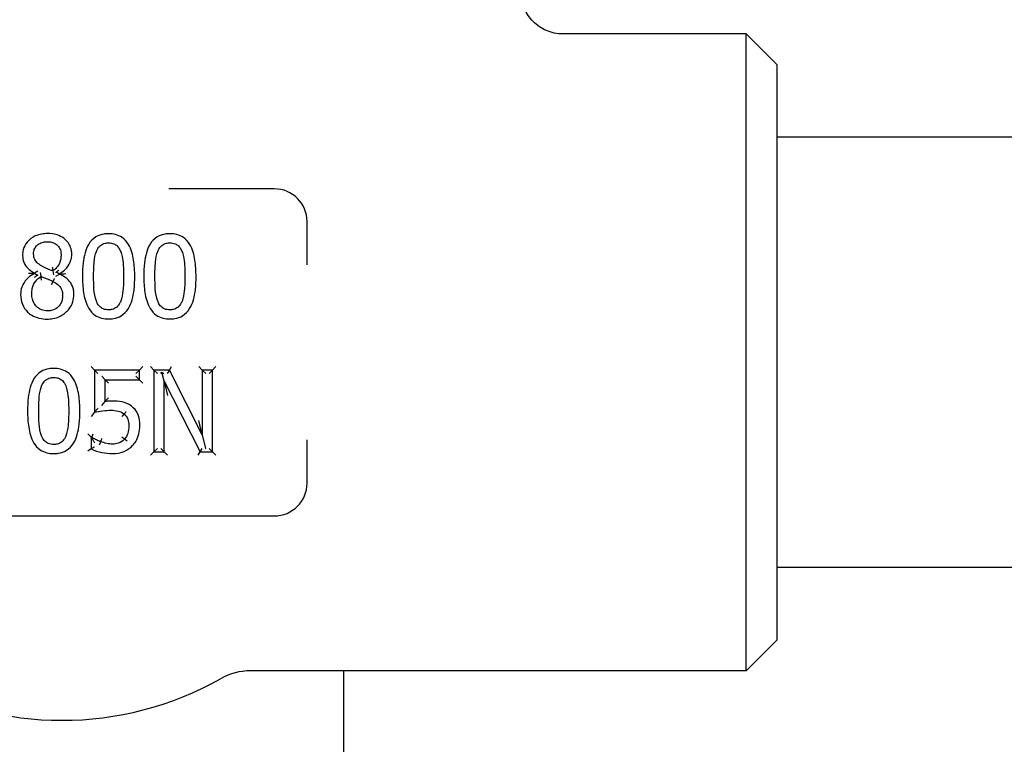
# Model space of a CAD drawing. Header units: inches. Extents: x 5 to 1128, y -85 to 748.
# Tile 568 of 656: x 967.31 to 970.33, y 294.85 to 297.06. Entities that reach past the tile are written whole.
import ezdxf

# ---------------------------------------------------------------- set-up
doc = ezdxf.new("R2010")
doc.units = ezdxf.units.IN
doc.header["$LTSCALE"] = 32
doc.header["$MEASUREMENT"] = 0
doc.layers.add('Visible (ANSI)', color=7, linetype='Continuous', lineweight=30)

msp = doc.modelspace()

# ---------------------------------------------------------------- linework, layer by layer
at = {"layer": 'Visible (ANSI)'}
for p, q in [((969.53703, 297.01992), (968.97564, 297.01992)), ((969.53703, 295.07242), (969.53703, 297.01992)), ((969.63078, 296.92617), (969.53703, 297.01992)), ((969.63078, 296.92617), (969.63078, 295.16617)), ((972.19328, 296.70367), (969.63078, 296.70367)), ((968.09328, 296.54617), (967.77044, 296.54617)), ((968.19328, 296.31365), (968.19328, 296.44617)), ((967.36994, 296.29421), (967.35952, 296.28822)), ((967.35952, 296.28822), (967.35952, 296.28721)), ((967.36847, 296.28163), (967.35952, 296.28721)), ((967.37958, 296.2787), (967.37842, 296.29042)), ((967.41605, 296.29531), (967.41802, 296.28371)), ((967.42528, 296.27913), (967.4357, 296.28579)), ((967.42668, 296.29234), (967.4357, 296.2868)), ((967.4357, 296.28579), (967.4357, 296.2868)), ((967.41119, 296.25399), (967.41625, 296.2631)), ((967.54338, 295.99208), (967.53296, 296.00249)), ((967.54338, 295.99208), (967.54338, 295.86323)), ((967.54338, 295.99208), (967.55379, 295.98166)), ((967.68053, 295.99208), (967.54338, 295.99208)), ((967.68053, 295.99208), (967.67012, 295.98166)), ((967.68053, 295.99208), (967.69095, 296.00249)), ((967.68053, 295.9627), (967.68053, 295.99208)), ((967.7251, 295.99208), (967.71469, 296.00249)), ((967.77231, 295.99208), (967.7251, 295.99208)), ((967.7251, 295.99208), (967.7251, 295.74208)), ((967.7251, 295.99208), (967.73552, 295.98166)), ((967.74568, 295.98166), (967.7494, 295.98538)), ((967.7494, 295.98538), (967.75548, 295.98166)), ((967.7561, 295.95764), (967.7494, 295.98538)), ((967.77231, 295.99208), (967.76592, 295.98166)), ((967.77231, 295.99208), (967.7787, 296.00249)), ((967.873, 295.79414), (967.77231, 295.99208)), ((967.873, 295.99208), (967.86258, 296.00249)), ((967.873, 295.99208), (967.88341, 295.98166)), ((967.873, 295.99208), (967.873, 295.79414)), ((967.90399, 295.99208), (967.873, 295.99208)), ((967.90399, 295.99208), (967.89358, 295.98166)), ((967.90399, 295.99208), (967.91441, 296.00249)), ((967.90399, 295.74208), (967.90399, 295.99208)), ((967.57559, 295.9627), (967.56517, 295.97312)), ((967.57559, 295.9627), (967.58601, 295.95229)), ((967.57559, 295.9627), (967.68053, 295.9627)), ((967.57559, 295.89605), (967.57559, 295.9627)), ((967.68053, 295.9627), (967.67012, 295.97312)), ((967.68053, 295.9627), (967.69095, 295.95229)), ((967.7561, 295.95764), (967.76652, 295.91452)), ((967.7561, 295.74208), (967.7561, 295.95764)), ((967.7561, 295.95764), (967.86672, 295.74208)), ((967.56517, 295.88415), (967.57559, 295.89605)), ((967.54338, 295.86323), (967.53296, 295.85028)), ((967.63373, 295.85776), (967.62697, 295.84984)), ((967.873, 295.79414), (967.86258, 295.8376)), ((967.53305, 295.78645), (967.52263, 295.79686)), ((967.53548, 295.78645), (967.5389, 295.79686)), ((967.873, 295.79414), (967.88307, 295.75215)), ((967.53548, 295.78645), (967.53305, 295.78645)), ((967.53305, 295.78645), (967.53305, 295.75099)), ((967.53305, 295.78645), (967.53488, 295.78461)), ((967.5589, 295.76327), (967.56242, 295.77307)), ((967.64307, 295.77421), (967.63515, 295.78098)), ((968.19328, 295.64617), (968.19328, 295.77868)), ((967.53305, 295.75099), (967.52263, 295.74451)), ((967.7251, 295.74208), (967.71469, 295.73166)), ((967.7251, 295.74208), (967.73552, 295.75249)), ((967.7251, 295.74208), (967.7561, 295.74208)), ((967.7561, 295.74208), (967.74568, 295.75249)), ((967.7561, 295.74208), (967.76652, 295.73166)), ((967.86035, 295.73166), (967.86672, 295.74208)), ((967.86672, 295.74208), (967.87308, 295.75249)), ((967.86672, 295.74208), (967.90399, 295.74208)), ((967.8825, 295.75249), (967.88307, 295.75215)), ((967.88307, 295.75215), (967.88341, 295.75249)), ((967.90399, 295.74208), (967.89358, 295.75249)), ((967.90399, 295.74208), (967.91441, 295.73166)), ((966.79328, 295.54617), (968.09328, 295.54617)), ((972.19328, 295.38867), (969.63078, 295.38867)), ((969.63078, 295.16617), (969.53703, 295.07242)), ((969.53703, 295.07242), (968.02095, 295.07242)), ((968.30578, 291.85867), (968.30578, 295.07242))]:
    msp.add_line(p, q, dxfattribs=at)
for centre, radius, start, end in [((968.09328, 296.44617), 0.1, 0, 90), ((968.09328, 295.64617), 0.1, 270, 0), ((968.02095, 294.88492), 0.1875, 90, 119.34483), ((967.44328, 295.91242), 0.99125, 240.65517, 299.34483)]:
    msp.add_arc(centre, radius, start, end, dxfattribs=at)
for points, knots in [([(968.97564, 297.01992), (968.97553, 297.01992), (968.97542, 297.01992), (968.96677, 297.01994), (968.95824, 297.02082), (968.94151, 297.02428), (968.93335, 297.02684), (968.91047, 297.03664), (968.89682, 297.04594), (968.87398, 297.06913), (968.86496, 297.08276), (968.85269, 297.11267), (968.84953, 297.12865), (968.84953, 297.1448)], [-0.00080906, -0.00080906, -0.00080906, -0.00080906, 0, 0, 0.06513682, 0.06513682, 0.13017613, 0.13017613, 0.25481643, 0.25481643, 0.37825086, 0.37825086, 0.50129539, 0.50129539, 0.50129539, 0.50129539]), ([(967.39863, 296.40937), (967.3931, 296.40937), (967.38743, 296.40897), (967.37507, 296.40685), (967.36841, 296.40491), (967.35273, 296.39769), (967.34435, 296.39143), (967.33188, 296.37674), (967.3275, 296.36858), (967.32386, 296.3545), (967.32326, 296.3489), (967.32326, 296.34353)], [-0.24108925, -0.24108925, -0.24108925, -0.24108925, -0.20285247, -0.20285247, -0.15755053, -0.15755053, -0.09071955, -0.09071955, -0.03520387, -0.03520387, 0, 0, 0, 0]), ([(967.47379, 296.34575), (967.47379, 296.34967), (967.47348, 296.35371), (967.47161, 296.3642), (967.46935, 296.37061), (967.4616, 296.38386), (967.45573, 296.38998), (967.44276, 296.39948), (967.43578, 296.40286), (967.41867, 296.40829), (967.40848, 296.40937), (967.39863, 296.40937)], [-0.2382608, -0.2382608, -0.2382608, -0.2382608, -0.21252746, -0.21252746, -0.17135413, -0.17135413, -0.11832726, -0.11832726, -0.06910487, -0.06910487, 0, 0, 0, 0]), ([(967.58643, 296.40876), (967.5815, 296.40876), (967.57643, 296.40842), (967.56321, 296.40624), (967.55504, 296.40357), (967.53858, 296.39374), (967.53125, 296.38595), (967.52596, 296.37746), (967.52049, 296.3687), (967.51706, 296.35955), (967.51157, 296.34015), (967.5098, 296.32992), (967.50697, 296.30594), (967.5064, 296.29216), (967.5064, 296.27849)], [-0.39762782, -0.39762782, -0.39762782, -0.39762782, -0.36373585, -0.36373585, -0.30950871, -0.30950871, -0.24393732, -0.24393732, -0.24393732, -0.1766061, -0.1766061, -0.10179305, -0.10179305, 0, 0, 0, 0]), ([(967.66625, 296.2787), (967.66625, 296.29484), (967.66542, 296.31136), (967.66023, 296.34416), (967.65616, 296.36083), (967.6469, 296.37635), (967.64212, 296.38436), (967.63562, 296.39189), (967.61502, 296.40586), (967.60009, 296.40876), (967.58643, 296.40876)], [-0.3955508, -0.3955508, -0.3955508, -0.3955508, -0.2754195, -0.2754195, -0.15529321, -0.15529321, -0.15529321, -0.09373364, -0.09373364, 0, 0, 0, 0]), ([(967.77403, 296.40876), (967.7691, 296.40876), (967.76403, 296.40842), (967.75081, 296.40624), (967.74264, 296.40357), (967.72618, 296.39374), (967.71886, 296.38595), (967.71356, 296.37746), (967.70809, 296.3687), (967.70466, 296.35955), (967.69917, 296.34015), (967.6974, 296.32992), (967.69457, 296.30594), (967.69401, 296.29216), (967.69401, 296.27849)], [-0.39762782, -0.39762782, -0.39762782, -0.39762782, -0.36373585, -0.36373585, -0.30950871, -0.30950871, -0.24393732, -0.24393732, -0.24393732, -0.1766061, -0.1766061, -0.10179305, -0.10179305, 0, 0, 0, 0]), ([(967.85385, 296.2787), (967.85385, 296.29484), (967.85302, 296.31136), (967.84784, 296.34416), (967.84376, 296.36083), (967.8345, 296.37635), (967.82972, 296.38436), (967.82322, 296.39189), (967.80262, 296.40586), (967.7877, 296.40876), (967.77403, 296.40876)], [-0.3955508, -0.3955508, -0.3955508, -0.3955508, -0.2754195, -0.2754195, -0.15529321, -0.15529321, -0.15529321, -0.09373364, -0.09373364, 0, 0, 0, 0]), ([(967.35689, 296.34738), (967.35689, 296.35003), (967.3571, 296.35264), (967.35826, 296.35915), (967.35957, 296.36284), (967.36402, 296.37055), (967.36763, 296.3743), (967.37654, 296.38038), (967.38173, 296.38248), (967.39088, 296.38432), (967.39462, 296.38465), (967.39842, 296.38465)], [-0.20028425, -0.20028425, -0.20028425, -0.20028425, -0.17595568, -0.17595568, -0.13702996, -0.13702996, -0.08642653, -0.08642653, -0.03353843, -0.03353843, 0, 0, 0, 0]), ([(967.39842, 296.38465), (967.4018, 296.38465), (967.40515, 296.38441), (967.41256, 296.38318), (967.41649, 296.38198), (967.42516, 296.37778), (967.42954, 296.37416), (967.43635, 296.36541), (967.43864, 296.36058), (967.44061, 296.35214), (967.44097, 296.34878), (967.44097, 296.34535)], [-0.2062605, -0.2062605, -0.2062605, -0.2062605, -0.17676842, -0.17676842, -0.13805989, -0.13805989, -0.0834994, -0.0834994, -0.03156312, -0.03156312, 0, 0, 0, 0]), ([(967.54915, 296.35467), (967.54985, 296.35642), (967.55062, 296.35812), (967.55408, 296.36492), (967.55743, 296.36943), (967.56555, 296.37635), (967.57027, 296.37863), (967.57908, 296.38065), (967.58272, 296.38101), (967.58643, 296.38101)], [-0.15519829, -0.15519829, -0.15519829, -0.15519829, -0.13862551, -0.13862551, -0.08628485, -0.08628485, -0.03318648, -0.03318648, 0, 0, 0, 0]), ([(967.58643, 296.38101), (967.58925, 296.38101), (967.59204, 296.3808), (967.59745, 296.3799), (967.60007, 296.37918), (967.60629, 296.37665), (967.60968, 296.37439), (967.61594, 296.36828), (967.61869, 296.36436), (967.62171, 296.35838), (967.62243, 296.35675), (967.6231, 296.35507)], [-0.15345791, -0.15345791, -0.15345791, -0.15345791, -0.12815919, -0.12815919, -0.10190337, -0.10190337, -0.06065975, -0.06065975, -0.01592257, -0.01592257, 0, 0, 0, 0]), ([(967.73675, 296.35467), (967.73745, 296.35642), (967.73822, 296.35812), (967.74168, 296.36492), (967.74503, 296.36943), (967.75315, 296.37635), (967.75787, 296.37863), (967.76668, 296.38065), (967.77033, 296.38101), (967.77403, 296.38101)], [-0.15519829, -0.15519829, -0.15519829, -0.15519829, -0.13862551, -0.13862551, -0.08628485, -0.08628485, -0.03318648, -0.03318648, 0, 0, 0, 0]), ([(967.77403, 296.38101), (967.77685, 296.38101), (967.77964, 296.3808), (967.78506, 296.3799), (967.78767, 296.37918), (967.79389, 296.37665), (967.79728, 296.37439), (967.80354, 296.36828), (967.80629, 296.36436), (967.80931, 296.35838), (967.81004, 296.35675), (967.8107, 296.35507)], [-0.15345791, -0.15345791, -0.15345791, -0.15345791, -0.12815919, -0.12815919, -0.10190337, -0.10190337, -0.06065975, -0.06065975, -0.01592257, -0.01592257, 0, 0, 0, 0]), ([(967.32326, 296.34353), (967.32326, 296.33988), (967.3235, 296.33611), (967.32526, 296.32528), (967.32777, 296.31803), (967.33217, 296.31172), (967.33657, 296.30542), (967.34185, 296.30054), (967.35129, 296.29329), (967.3554, 296.29062), (967.35952, 296.28822)], [-0.14919736, -0.14919736, -0.14919736, -0.14919736, -0.12498855, -0.12498855, -0.08048513, -0.08048513, -0.08048513, -0.03367511, -0.03367511, 0, 0, 0, 0]), ([(967.3808, 296.31091), (967.37957, 296.31161), (967.37837, 296.31235), (967.37225, 296.31633), (967.36789, 296.32001), (967.36125, 296.32826), (967.35914, 296.33258), (967.35724, 296.34067), (967.35689, 296.34399), (967.35689, 296.34738)], [-0.14393342, -0.14393342, -0.14393342, -0.14393342, -0.13185082, -0.13185082, -0.08070178, -0.08070178, -0.03103914, -0.03103914, 0, 0, 0, 0]), ([(967.44097, 296.34535), (967.44097, 296.3406), (967.44058, 296.33587), (967.43838, 296.32402), (967.43601, 296.31742), (967.42922, 296.30735), (967.42556, 296.30339), (967.41974, 296.29822), (967.41792, 296.29674), (967.41605, 296.29531)], [-0.17159567, -0.17159567, -0.17159567, -0.17159567, -0.13119161, -0.13119161, -0.06654511, -0.06654511, -0.01972886, -0.01972886, 0, 0, 0, 0]), ([(967.4357, 296.2868), (967.43839, 296.28816), (967.44106, 296.28969), (967.44928, 296.29515), (967.45448, 296.29976), (967.46451, 296.31221), (967.46861, 296.32001), (967.47288, 296.33417), (967.47379, 296.34), (967.47379, 296.34575)], [-0.15744253, -0.15744253, -0.15744253, -0.15744253, -0.13731944, -0.13731944, -0.09338685, -0.09338685, -0.03591802, -0.03591802, 0, 0, 0, 0]), ([(967.54044, 296.27849), (967.54044, 296.29325), (967.54091, 296.30798), (967.54226, 296.32246), (967.54332, 296.33377), (967.54532, 296.34501), (967.54915, 296.35467)], [-0.20539702, -0.20539702, -0.20539702, -0.20539702, -0.0911634, -0.0911634, -0.0911634, 0, 0, 0, 0]), ([(967.6231, 296.35507), (967.625, 296.35028), (967.62647, 296.34512), (967.62946, 296.33124), (967.63044, 296.32228), (967.63192, 296.3018), (967.63222, 296.29026), (967.63222, 296.2787)], [-0.20607527, -0.20607527, -0.20607527, -0.20607527, -0.16123509, -0.16123509, -0.08949082, -0.08949082, 0, 0, 0, 0]), ([(967.72804, 296.27849), (967.72804, 296.29325), (967.72851, 296.30798), (967.72987, 296.32246), (967.73093, 296.33377), (967.73292, 296.34501), (967.73675, 296.35467)], [-0.20539702, -0.20539702, -0.20539702, -0.20539702, -0.0911634, -0.0911634, -0.0911634, 0, 0, 0, 0]), ([(967.8107, 296.35507), (967.8126, 296.35028), (967.81407, 296.34512), (967.81706, 296.33124), (967.81804, 296.32228), (967.81953, 296.3018), (967.81982, 296.29026), (967.81982, 296.2787)], [-0.20607527, -0.20607527, -0.20607527, -0.20607527, -0.16123509, -0.16123509, -0.08949082, -0.08949082, 0, 0, 0, 0]), ([(967.41605, 296.29531), (967.41281, 296.29636), (967.40956, 296.29757), (967.40307, 296.3002), (967.39983, 296.30162), (967.3966, 296.30311), (967.39386, 296.30438), (967.39113, 296.30566), (967.38579, 296.30826), (967.38314, 296.30959), (967.3808, 296.31091)], [-0.10316194, -0.10316194, -0.10316194, -0.10316194, -0.07498611, -0.07498611, -0.04681028, -0.04681028, -0.04681028, -0.02340514, -0.02340514, 0, 0, 0, 0]), ([(967.414, 296.30707), (967.41401, 296.30704), (967.41401, 296.30701), (967.41419, 296.30602), (967.41436, 296.30507), (967.41469, 296.30322), (967.41484, 296.30233), (967.41521, 296.30019), (967.41541, 296.29902), (967.41573, 296.29717), (967.41585, 296.29647), (967.41601, 296.29554), (967.41605, 296.29531), (967.41605, 296.29531)], [-0.044688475, -0.044688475, -0.044688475, -0.044688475, -0.044465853, -0.044465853, -0.037097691, -0.037097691, -0.029877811, -0.029877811, -0.018940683, -0.018940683, -0.009212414, -0.009212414, 0, 0, 0, 0]), ([(967.35952, 296.28721), (967.35277, 296.2839), (967.34613, 296.27968), (967.33166, 296.26672), (967.32485, 296.2567), (967.31841, 296.23826), (967.31718, 296.23035), (967.31718, 296.22278)], [-0.17644554, -0.17644554, -0.17644554, -0.17644554, -0.12506903, -0.12506903, -0.04977316, -0.04977316, 0, 0, 0, 0]), ([(967.34083, 296.28819), (967.34087, 296.28819), (967.34091, 296.28819), (967.3442, 296.28813), (967.34755, 296.28806), (967.35293, 296.28792), (967.35503, 296.28785), (967.35739, 296.28778), (967.35808, 296.28775), (967.35868, 296.28773)], [-0.000323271, -0.000323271, -0.000323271, -0.000323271, 0, 0, 0.024747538, 0.024747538, 0.043496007, 0.043496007, 0.051596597, 0.051596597, 0.051596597, 0.051596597]), ([(967.35102, 296.22521), (967.35102, 296.23067), (967.35159, 296.23611), (967.35477, 296.24959), (967.35845, 296.25728), (967.36802, 296.26973), (967.37343, 296.27463), (967.37958, 296.2787)], [-0.18604928, -0.18604928, -0.18604928, -0.18604928, -0.13907807, -0.13907807, -0.06392413, -0.06392413, 0, 0, 0, 0]), ([(967.35952, 296.28822), (967.35952, 296.28822), (967.35932, 296.2881), (967.35886, 296.28784), (967.35877, 296.28779), (967.35868, 296.28773)], [0, 0, 0, 0, 0.009031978, 0.009031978, 0.01088713, 0.01088713, 0.01088713, 0.01088713]), ([(967.35868, 296.28773), (967.35884, 296.28763), (967.35899, 296.28754), (967.35938, 296.28729), (967.35952, 296.28721), (967.35952, 296.28721)], [0.004463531, 0.004463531, 0.004463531, 0.004463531, 0.007781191, 0.007781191, 0.015368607, 0.015368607, 0.015368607, 0.015368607]), ([(967.36847, 296.28163), (967.36357, 296.27851), (967.36073, 296.27631), (967.35995, 296.27571), (967.35988, 296.27565), (967.3598, 296.27559)], [-0.0067344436, -0.0067344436, -0.0067344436, -0.0067344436, 0, 0, 0.0007386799, 0.0007386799, 0.0007386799, 0.0007386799]), ([(967.36994, 296.28465), (967.36992, 296.2846), (967.36989, 296.28455), (967.36939, 296.28355), (967.36892, 296.28259), (967.36847, 296.28163)], [-0.0004266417, -0.0004266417, -0.0004266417, -0.0004266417, 0, 0, 0.0080980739, 0.0080980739, 0.0080980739, 0.0080980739]), ([(967.38101, 296.26688), (967.381, 296.26691), (967.381, 296.26694), (967.38086, 296.26792), (967.38073, 296.26888), (967.38048, 296.27073), (967.38037, 296.27162), (967.38011, 296.27377), (967.37998, 296.27496), (967.37977, 296.27682), (967.3797, 296.27753), (967.3796, 296.27846), (967.37958, 296.2787), (967.37958, 296.2787)], [-0.044621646, -0.044621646, -0.044621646, -0.044621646, -0.044400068, -0.044400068, -0.03707356, -0.03707356, -0.02988243, -0.02988243, -0.01893434, -0.01893434, -0.009203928, -0.009203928, 0, 0, 0, 0]), ([(967.37958, 296.2787), (967.38315, 296.27725), (967.38672, 296.2758), (967.39388, 296.27293), (967.39746, 296.2715), (967.40106, 296.27009), (967.40376, 296.26902), (967.40642, 296.26792), (967.41154, 296.26559), (967.41401, 296.26437), (967.41625, 296.2631)], [-0.1047588, -0.1047588, -0.1047588, -0.1047588, -0.0755253, -0.0755253, -0.0462918, -0.0462918, -0.0462918, -0.0231459, -0.0231459, 0, 0, 0, 0]), ([(967.42528, 296.28933), (967.42531, 296.28938), (967.42533, 296.28944), (967.42581, 296.29044), (967.42625, 296.29139), (967.42668, 296.29234)], [-0.0004459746, -0.0004459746, -0.0004459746, -0.0004459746, 0, 0, 0.0079917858, 0.0079917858, 0.0079917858, 0.0079917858]), ([(967.42668, 296.29234), (967.4314, 296.29551), (967.43386, 296.29746), (967.43443, 296.29792), (967.4345, 296.29798), (967.43458, 296.29803)], [-0.0049383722, -0.0049383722, -0.0049383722, -0.0049383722, 0, 0, 0.000690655, 0.000690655, 0.000690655, 0.000690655]), ([(967.4357, 296.2868), (967.4357, 296.2868), (967.4359, 296.28668), (967.43634, 296.28641), (967.43642, 296.28636), (967.43651, 296.2863)], [-0.044899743, -0.044899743, -0.044899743, -0.044899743, -0.035977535, -0.035977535, -0.03420007, -0.03420007, -0.03420007, -0.03420007]), ([(967.4357, 296.28579), (967.4357, 296.28579), (967.43584, 296.28588), (967.43622, 296.28612), (967.43635, 296.2862), (967.43651, 296.2863)], [0, 0, 0, 0, 0.007479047, 0.007479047, 0.010647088, 0.010647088, 0.010647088, 0.010647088]), ([(967.48007, 296.22339), (967.48007, 296.22753), (967.4798, 296.2318), (967.47843, 296.2404), (967.47734, 296.24473), (967.47299, 296.25572), (967.46845, 296.26214), (967.46009, 296.27058), (967.45631, 296.27365), (967.44699, 296.2801), (967.44137, 296.28316), (967.4357, 296.28579)], [-0.17675386, -0.17675386, -0.17675386, -0.17675386, -0.14867142, -0.14867142, -0.12078849, -0.12078849, -0.0760162, -0.0760162, -0.04400779, -0.04400779, 0, 0, 0, 0]), ([(967.43651, 296.2863), (967.43714, 296.28632), (967.43787, 296.28633), (967.44041, 296.28639), (967.4427, 296.28645), (967.44836, 296.28665), (967.4518, 296.2868), (967.45515, 296.28698), (967.45519, 296.28698), (967.45524, 296.28698)], [0.002128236, 0.002128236, 0.002128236, 0.002128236, 0.008988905, 0.008988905, 0.025521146, 0.025521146, 0.046099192, 0.046099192, 0.046368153, 0.046368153, 0.046368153, 0.046368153]), ([(967.5064, 296.27849), (967.5064, 296.26231), (967.50722, 296.24575), (967.51236, 296.21287), (967.51636, 296.19612), (967.52575, 296.18054), (967.53043, 296.17277), (967.53675, 296.16549), (967.55727, 296.15137), (967.5725, 296.14843), (967.58643, 296.14843)], [-0.39636224, -0.39636224, -0.39636224, -0.39636224, -0.27588328, -0.27588328, -0.15540931, -0.15540931, -0.15540931, -0.09572801, -0.09572801, 0, 0, 0, 0]), ([(967.54895, 296.20313), (967.54468, 296.2143), (967.54263, 296.22646), (967.5407, 296.25218), (967.54044, 296.26533), (967.54044, 296.27849)], [-0.2030371, -0.2030371, -0.2030371, -0.2030371, -0.10151855, -0.10151855, 0, 0, 0, 0]), ([(967.58643, 296.14843), (967.59131, 296.14843), (967.59633, 296.14877), (967.60942, 296.15094), (967.6175, 296.15359), (967.63399, 296.16344), (967.64137, 296.17135), (967.6467, 296.17993), (967.65209, 296.18862), (967.65552, 296.19769), (967.66107, 296.21717), (967.66287, 296.22756), (967.66569, 296.25154), (967.66625, 296.26518), (967.66625, 296.2787)], [-0.3969343, -0.3969343, -0.3969343, -0.3969343, -0.36344063, -0.36344063, -0.30985076, -0.30985076, -0.24348635, -0.24348635, -0.24348635, -0.17661505, -0.17661505, -0.10067261, -0.10067261, 0, 0, 0, 0]), ([(967.63222, 296.2787), (967.63222, 296.26363), (967.63175, 296.24858), (967.63019, 296.23392), (967.62902, 296.22289), (967.62701, 296.21194), (967.6233, 296.20252)], [-0.20539024, -0.20539024, -0.20539024, -0.20539024, -0.08874744, -0.08874744, -0.08874744, 0, 0, 0, 0]), ([(967.69401, 296.27849), (967.69401, 296.26231), (967.69482, 296.24575), (967.69996, 296.21287), (967.70397, 296.19612), (967.71335, 296.18054), (967.71803, 296.17277), (967.72435, 296.16549), (967.74487, 296.15137), (967.7601, 296.14843), (967.77403, 296.14843)], [-0.39636224, -0.39636224, -0.39636224, -0.39636224, -0.27588328, -0.27588328, -0.15540931, -0.15540931, -0.15540931, -0.09572801, -0.09572801, 0, 0, 0, 0]), ([(967.73655, 296.20313), (967.73228, 296.2143), (967.73023, 296.22646), (967.7283, 296.25218), (967.72804, 296.26533), (967.72804, 296.27849)], [-0.2030371, -0.2030371, -0.2030371, -0.2030371, -0.10151855, -0.10151855, 0, 0, 0, 0]), ([(967.77403, 296.14843), (967.77891, 296.14843), (967.78393, 296.14877), (967.79702, 296.15094), (967.80511, 296.15359), (967.82159, 296.16344), (967.82897, 296.17135), (967.8343, 296.17993), (967.83969, 296.18862), (967.84312, 296.19769), (967.84868, 296.21717), (967.85047, 296.22756), (967.85329, 296.25154), (967.85385, 296.26518), (967.85385, 296.2787)], [-0.3969343, -0.3969343, -0.3969343, -0.3969343, -0.36344063, -0.36344063, -0.30985076, -0.30985076, -0.24348635, -0.24348635, -0.24348635, -0.17661505, -0.17661505, -0.10067261, -0.10067261, 0, 0, 0, 0]), ([(967.81982, 296.2787), (967.81982, 296.26363), (967.81935, 296.24858), (967.81779, 296.23392), (967.81662, 296.22289), (967.81461, 296.21194), (967.8109, 296.20252)], [-0.20539024, -0.20539024, -0.20539024, -0.20539024, -0.08874744, -0.08874744, -0.08874744, 0, 0, 0, 0]), ([(967.41625, 296.2631), (967.41625, 296.2631), (967.41638, 296.26333), (967.41688, 296.26423), (967.41725, 296.26489), (967.41817, 296.26655), (967.41872, 296.26754), (967.41964, 296.2692), (967.41997, 296.26978), (967.42047, 296.27069), (967.42064, 296.27099), (967.42089, 296.27145), (967.42098, 296.2716), (967.42114, 296.27188), (967.42121, 296.27201), (967.42129, 296.27216), (967.4213, 296.27218), (967.42131, 296.2722)], [-0.04147151, -0.04147151, -0.04147151, -0.04147151, -0.031136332, -0.031136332, -0.020800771, -0.020800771, -0.010464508, -0.010464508, -0.005125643, -0.005125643, -0.002449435, -0.002449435, -0.001094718, -0.001094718, 0, 0, 0.000192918, 0.000192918, 0.000192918, 0.000192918]), ([(967.41625, 296.2631), (967.41876, 296.26174), (967.42121, 296.26032), (967.42873, 296.25556), (967.43346, 296.25194), (967.44089, 296.24357), (967.4432, 296.23848), (967.44528, 296.22851), (967.44563, 296.22436), (967.44563, 296.22015)], [-0.16889715, -0.16889715, -0.16889715, -0.16889715, -0.14560596, -0.14560596, -0.0945362, -0.0945362, -0.03636008, -0.03636008, 0, 0, 0, 0]), ([(967.31718, 296.22278), (967.31718, 296.21298), (967.31895, 296.20272), (967.32265, 296.1934), (967.32617, 296.18454), (967.33174, 296.17616), (967.33866, 296.1695)], [-0.12818083, -0.12818083, -0.12818083, -0.12818083, -0.06222407, -0.06222407, -0.06222407, 0, 0, 0, 0]), ([(967.39903, 296.17294), (967.39261, 296.17294), (967.3863, 296.17407), (967.37209, 296.17996), (967.36451, 296.18659), (967.3536, 296.20353), (967.35102, 296.2141), (967.35102, 296.22521)], [-0.24211946, -0.24211946, -0.24211946, -0.24211946, -0.18433658, -0.18433658, -0.09638448, -0.09638448, 0, 0, 0, 0]), ([(967.39863, 296.14802), (967.40432, 296.14802), (967.41016, 296.14846), (967.42346, 296.15082), (967.43085, 296.15313), (967.44765, 296.16141), (967.45632, 296.16825), (967.46935, 296.18368), (967.47405, 296.19199), (967.47909, 296.20824), (967.48007, 296.21599), (967.48007, 296.22339)], [-0.27146787, -0.27146787, -0.27146787, -0.27146787, -0.23213286, -0.23213286, -0.18138429, -0.18138429, -0.10931742, -0.10931742, -0.04973135, -0.04973135, 0, 0, 0, 0]), ([(967.44563, 296.22015), (967.44563, 296.2165), (967.44536, 296.21287), (967.44397, 296.20474), (967.44262, 296.20039), (967.43785, 296.19077), (967.43379, 296.18589), (967.42338, 296.17789), (967.41694, 296.17518), (967.40643, 296.17324), (967.40276, 296.17294), (967.39903, 296.17294)], [-0.23080417, -0.23080417, -0.23080417, -0.23080417, -0.19912439, -0.19912439, -0.15681606, -0.15681606, -0.09762557, -0.09762557, -0.03265509, -0.03265509, 0, 0, 0, 0]), ([(967.58643, 296.17618), (967.58355, 296.17618), (967.58072, 296.17639), (967.57511, 296.17732), (967.57237, 296.17808), (967.56592, 296.18075), (967.56245, 296.18314), (967.55607, 296.18953), (967.5533, 296.19358), (967.55032, 296.19969), (967.5496, 296.20139), (967.54895, 296.20313)], [-0.1574704, -0.1574704, -0.1574704, -0.1574704, -0.13181294, -0.13181294, -0.10432668, -0.10432668, -0.0618117, -0.0618117, -0.01648612, -0.01648612, 0, 0, 0, 0]), ([(967.6233, 296.20252), (967.62265, 296.20082), (967.62193, 296.19917), (967.61855, 296.19231), (967.61519, 296.18772), (967.60706, 296.18082), (967.60236, 296.17854), (967.59367, 296.17654), (967.59008, 296.17618), (967.58643, 296.17618)], [-0.15478626, -0.15478626, -0.15478626, -0.15478626, -0.13870733, -0.13870733, -0.08539549, -0.08539549, -0.03284442, -0.03284442, 0, 0, 0, 0]), ([(967.77403, 296.17618), (967.77116, 296.17618), (967.76832, 296.17639), (967.76271, 296.17732), (967.75997, 296.17808), (967.75352, 296.18075), (967.75005, 296.18314), (967.74367, 296.18953), (967.7409, 296.19358), (967.73793, 296.19969), (967.7372, 296.20139), (967.73655, 296.20313)], [-0.1574704, -0.1574704, -0.1574704, -0.1574704, -0.13181294, -0.13181294, -0.10432668, -0.10432668, -0.0618117, -0.0618117, -0.01648612, -0.01648612, 0, 0, 0, 0]), ([(967.8109, 296.20252), (967.81025, 296.20082), (967.80953, 296.19917), (967.80616, 296.19231), (967.8028, 296.18772), (967.79466, 296.18082), (967.78996, 296.17854), (967.78127, 296.17654), (967.77768, 296.17618), (967.77403, 296.17618)], [-0.15478626, -0.15478626, -0.15478626, -0.15478626, -0.13870733, -0.13870733, -0.08539549, -0.08539549, -0.03284442, -0.03284442, 0, 0, 0, 0]), ([(967.33866, 296.1695), (967.34239, 296.16591), (967.34657, 296.16274), (967.35806, 296.15583), (967.36556, 296.1529), (967.38171, 296.14886), (967.39032, 296.14802), (967.39863, 296.14802)], [-0.14467036, -0.14467036, -0.14467036, -0.14467036, -0.11132771, -0.11132771, -0.05797947, -0.05797947, 0, 0, 0, 0]), ([(967.41858, 295.99714), (967.41365, 295.99714), (967.40858, 295.9968), (967.39536, 295.99462), (967.38719, 295.99195), (967.37073, 295.98212), (967.36341, 295.97433), (967.35811, 295.96584), (967.35264, 295.95709), (967.34921, 295.94793), (967.34372, 295.92853), (967.34195, 295.9183), (967.33912, 295.89433), (967.33856, 295.88054), (967.33856, 295.86688)], [-0.39762782, -0.39762782, -0.39762782, -0.39762782, -0.36373585, -0.36373585, -0.30950871, -0.30950871, -0.24393732, -0.24393732, -0.24393732, -0.1766061, -0.1766061, -0.10179305, -0.10179305, 0, 0, 0, 0]), ([(967.4984, 295.86708), (967.4984, 295.88323), (967.49757, 295.89974), (967.49239, 295.93254), (967.48831, 295.94922), (967.47905, 295.96473), (967.47427, 295.97274), (967.46777, 295.98027), (967.44717, 295.99424), (967.43225, 295.99714), (967.41858, 295.99714)], [-0.3955508, -0.3955508, -0.3955508, -0.3955508, -0.2754195, -0.2754195, -0.15529321, -0.15529321, -0.15529321, -0.09373364, -0.09373364, 0, 0, 0, 0]), ([(967.3813, 295.94305), (967.382, 295.9448), (967.38277, 295.9465), (967.38623, 295.9533), (967.38958, 295.95781), (967.3977, 295.96473), (967.40242, 295.96702), (967.41123, 295.96903), (967.41488, 295.96939), (967.41858, 295.96939)], [-0.15519829, -0.15519829, -0.15519829, -0.15519829, -0.13862551, -0.13862551, -0.08628485, -0.08628485, -0.03318648, -0.03318648, 0, 0, 0, 0]), ([(967.41858, 295.96939), (967.42141, 295.96939), (967.42419, 295.96918), (967.42961, 295.96828), (967.43222, 295.96756), (967.43844, 295.96504), (967.44183, 295.96277), (967.44809, 295.95666), (967.45084, 295.95274), (967.45386, 295.94676), (967.45459, 295.94513), (967.45525, 295.94346)], [-0.15345791, -0.15345791, -0.15345791, -0.15345791, -0.12815919, -0.12815919, -0.10190337, -0.10190337, -0.06065975, -0.06065975, -0.01592257, -0.01592257, 0, 0, 0, 0]), ([(967.37259, 295.86688), (967.37259, 295.88163), (967.37306, 295.89636), (967.37442, 295.91084), (967.37548, 295.92215), (967.37747, 295.93339), (967.3813, 295.94305)], [-0.20539702, -0.20539702, -0.20539702, -0.20539702, -0.0911634, -0.0911634, -0.0911634, 0, 0, 0, 0]), ([(967.45525, 295.94346), (967.45715, 295.93866), (967.45862, 295.93351), (967.46161, 295.91963), (967.46259, 295.91066), (967.46408, 295.89018), (967.46437, 295.87864), (967.46437, 295.86708)], [-0.20607527, -0.20607527, -0.20607527, -0.20607527, -0.16123509, -0.16123509, -0.08949082, -0.08949082, 0, 0, 0, 0]), ([(967.57559, 295.89605), (967.57559, 295.89605), (967.57571, 295.89619), (967.57619, 295.89673), (967.57658, 295.89717), (967.5777, 295.89845), (967.57852, 295.89936), (967.58034, 295.90139), (967.58139, 295.90254), (967.58358, 295.90492), (967.58476, 295.90619), (967.58596, 295.90746), (967.58598, 295.90748), (967.58601, 295.90751)], [0, 0, 0, 0, 0.006931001, 0.006931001, 0.015008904, 0.015008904, 0.026274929, 0.026274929, 0.038566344, 0.038566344, 0.051474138, 0.051474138, 0.051751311, 0.051751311, 0.051751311, 0.051751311]), ([(967.59828, 295.89747), (967.59464, 295.89747), (967.59107, 295.89735), (967.58754, 295.89716), (967.58353, 295.89696), (967.57954, 295.89658), (967.57559, 295.89605)], [-0.054269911, -0.054269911, -0.054269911, -0.054269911, -0.028353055, -0.028353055, -0.028353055, 0, 0, 0, 0]), ([(967.65622, 295.88187), (967.64803, 295.88815), (967.6373, 295.89312), (967.6174, 295.89702), (967.60774, 295.89747), (967.59828, 295.89747)], [-0.1378587, -0.1378587, -0.1378587, -0.1378587, -0.06892935, -0.06892935, 0, 0, 0, 0]), ([(967.33856, 295.86688), (967.33856, 295.85069), (967.33937, 295.83413), (967.34451, 295.80125), (967.34852, 295.7845), (967.3579, 295.76892), (967.36258, 295.76116), (967.3689, 295.75387), (967.38942, 295.73975), (967.40465, 295.73681), (967.41858, 295.73681)], [-0.39636224, -0.39636224, -0.39636224, -0.39636224, -0.27588328, -0.27588328, -0.15540931, -0.15540931, -0.15540931, -0.09572801, -0.09572801, 0, 0, 0, 0]), ([(967.3811, 295.79151), (967.37683, 295.80268), (967.37478, 295.81484), (967.37285, 295.84056), (967.37259, 295.85371), (967.37259, 295.86688)], [-0.2030371, -0.2030371, -0.2030371, -0.2030371, -0.10151855, -0.10151855, 0, 0, 0, 0]), ([(967.41858, 295.73681), (967.42346, 295.73681), (967.42848, 295.73715), (967.44157, 295.73932), (967.44966, 295.74197), (967.46614, 295.75182), (967.47352, 295.75973), (967.47885, 295.76831), (967.48424, 295.777), (967.48767, 295.78607), (967.49323, 295.80555), (967.49502, 295.81594), (967.49784, 295.83992), (967.4984, 295.85356), (967.4984, 295.86708)], [-0.3969343, -0.3969343, -0.3969343, -0.3969343, -0.36344063, -0.36344063, -0.30985076, -0.30985076, -0.24348635, -0.24348635, -0.24348635, -0.17661505, -0.17661505, -0.10067261, -0.10067261, 0, 0, 0, 0]), ([(967.46437, 295.86708), (967.46437, 295.85201), (967.4639, 295.83696), (967.46234, 295.82231), (967.46117, 295.81128), (967.45916, 295.80033), (967.45545, 295.7909)], [-0.20539024, -0.20539024, -0.20539024, -0.20539024, -0.08874744, -0.08874744, -0.08874744, 0, 0, 0, 0]), ([(967.55379, 295.87584), (967.55377, 295.87581), (967.55375, 295.87578), (967.55249, 295.8743), (967.55126, 295.87282), (967.54897, 295.87007), (967.54788, 295.86875), (967.54608, 295.86656), (967.54532, 295.86563), (967.54428, 295.86435), (967.54392, 295.8639), (967.54349, 295.86336), (967.54338, 295.86323), (967.54338, 295.86323)], [-0.000292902, -0.000292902, -0.000292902, -0.000292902, 0, 0, 0.01451739, 0.01451739, 0.02814407, 0.02814407, 0.039380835, 0.039380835, 0.047240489, 0.047240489, 0.053920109, 0.053920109, 0.053920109, 0.053920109]), ([(967.54338, 295.86323), (967.55137, 295.86498), (967.56011, 295.86647), (967.57638, 295.86874), (967.5846, 295.86931), (967.59281, 295.86931)], [-0.13237563, -0.13237563, -0.13237563, -0.13237563, -0.06618782, -0.06618782, 0, 0, 0, 0]), ([(967.59281, 295.86931), (967.6008, 295.86931), (967.60871, 295.86852), (967.61611, 295.86667), (967.62283, 295.86499), (967.62894, 295.86201), (967.63373, 295.85776)], [-0.12904291, -0.12904291, -0.12904291, -0.12904291, -0.06302328, -0.06302328, -0.06302328, 0, 0, 0, 0]), ([(967.6405, 295.86568), (967.64048, 295.86566), (967.64047, 295.86564), (967.63956, 295.86458), (967.63867, 295.86354), (967.63704, 295.86163), (967.6363, 295.86077), (967.63507, 295.85932), (967.63458, 295.85874), (967.63391, 295.85796), (967.63373, 295.85776), (967.63373, 295.85776)], [-0.000192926, -0.000192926, -0.000192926, -0.000192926, 0, 0, 0.010495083, 0.010495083, 0.020832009, 0.020832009, 0.031167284, 0.031167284, 0.041501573, 0.041501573, 0.041501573, 0.041501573]), ([(967.63373, 295.85776), (967.63868, 295.85369), (967.64255, 295.84818), (967.64704, 295.83638), (967.64792, 295.8291), (967.64792, 295.8217)], [-0.12473905, -0.12473905, -0.12473905, -0.12473905, -0.06236953, -0.06236953, 0, 0, 0, 0]), ([(967.68195, 295.82149), (967.68195, 295.83329), (967.68119, 295.84581), (967.67527, 295.85837), (967.67099, 295.86744), (967.66426, 295.8758), (967.65622, 295.88187)], [-0.14837737, -0.14837737, -0.14837737, -0.14837737, -0.06455875, -0.06455875, -0.06455875, 0, 0, 0, 0]), ([(967.64792, 295.8217), (967.64792, 295.81354), (967.64699, 295.80549), (967.64467, 295.7984), (967.64258, 295.79197), (967.63936, 295.786), (967.63515, 295.78098)], [-0.12855681, -0.12855681, -0.12855681, -0.12855681, -0.06049468, -0.06049468, -0.06049468, 0, 0, 0, 0]), ([(967.65987, 295.76132), (967.66345, 295.76518), (967.66666, 295.76946), (967.67377, 295.78122), (967.67692, 295.78894), (967.68106, 295.80507), (967.68195, 295.81342), (967.68195, 295.82149)], [-0.14603679, -0.14603679, -0.14603679, -0.14603679, -0.11135425, -0.11135425, -0.05586219, -0.05586219, 0, 0, 0, 0]), ([(967.41858, 295.76457), (967.41571, 295.76457), (967.41287, 295.76477), (967.40726, 295.76571), (967.40452, 295.76646), (967.39807, 295.76913), (967.3946, 295.77152), (967.38822, 295.77791), (967.38545, 295.78197), (967.38248, 295.78807), (967.38175, 295.78977), (967.3811, 295.79151)], [-0.1574704, -0.1574704, -0.1574704, -0.1574704, -0.13181294, -0.13181294, -0.10432668, -0.10432668, -0.0618117, -0.0618117, -0.01648612, -0.01648612, 0, 0, 0, 0]), ([(967.45545, 295.7909), (967.4548, 295.7892), (967.45408, 295.78755), (967.45071, 295.78069), (967.44735, 295.7761), (967.43921, 295.7692), (967.43451, 295.76693), (967.42582, 295.76492), (967.42223, 295.76457), (967.41858, 295.76457)], [-0.15478626, -0.15478626, -0.15478626, -0.15478626, -0.13870733, -0.13870733, -0.08539549, -0.08539549, -0.03284442, -0.03284442, 0, 0, 0, 0]), ([(967.53548, 295.78645), (967.53548, 295.78645), (967.5354, 295.78621), (967.53515, 295.78545), (967.53503, 295.78507), (967.53488, 295.78461)], [0, 0, 0, 0, 0.009850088, 0.009850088, 0.016102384, 0.016102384, 0.016102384, 0.016102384]), ([(967.53488, 295.78461), (967.53511, 295.78416), (967.53534, 295.78372), (967.53651, 295.78154), (967.5377, 295.77942), (967.54045, 295.77475), (967.54192, 295.77232), (967.54341, 295.76993), (967.54344, 295.76989), (967.54346, 295.76985)], [0.00682008, 0.00682008, 0.00682008, 0.00682008, 0.011641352, 0.011641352, 0.032741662, 0.032741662, 0.053679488, 0.053679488, 0.054038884, 0.054038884, 0.054038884, 0.054038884]), ([(967.56242, 295.77307), (967.56179, 295.77331), (967.56115, 295.77355), (967.55989, 295.77404), (967.55926, 295.77428), (967.55863, 295.77453), (967.55448, 295.77618), (967.55042, 295.77799), (967.54652, 295.77996), (967.54245, 295.78202), (967.53847, 295.78424), (967.53548, 295.78645)], [-0.083929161, -0.083929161, -0.083929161, -0.083929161, -0.07847822, -0.07847822, -0.073027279, -0.073027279, -0.073027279, -0.036917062, -0.036917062, -0.036917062, 0, 0, 0, 0]), ([(967.56242, 295.77307), (967.56242, 295.77307), (967.56251, 295.77332), (967.56286, 295.77429), (967.56312, 295.775), (967.56376, 295.7768), (967.56414, 295.77786), (967.56499, 295.78023), (967.56545, 295.78151), (967.56593, 295.78283), (967.56594, 295.78285), (967.56595, 295.78288)], [0, 0, 0, 0, 0.010335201, 0.010335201, 0.020670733, 0.020670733, 0.031006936, 0.031006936, 0.041500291, 0.041500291, 0.041693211, 0.041693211, 0.041693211, 0.041693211]), ([(967.59909, 295.76578), (967.59268, 295.76578), (967.58637, 295.76634), (967.58055, 295.76771), (967.57455, 295.76912), (967.56847, 295.77098), (967.56242, 295.77307)], [-0.10419022, -0.10419022, -0.10419022, -0.10419022, -0.05077022, -0.05077022, -0.05077022, 0, 0, 0, 0]), ([(967.63515, 295.78098), (967.62998, 295.77504), (967.62352, 295.77086), (967.61036, 295.76665), (967.60472, 295.76578), (967.59909, 295.76578)], [-0.12444112, -0.12444112, -0.12444112, -0.12444112, -0.05081973, -0.05081973, 0, 0, 0, 0]), ([(967.63515, 295.78098), (967.63515, 295.78098), (967.63495, 295.78115), (967.63417, 295.78182), (967.63359, 295.78231), (967.63215, 295.78355), (967.63129, 295.78428), (967.62937, 295.78592), (967.62834, 295.7868), (967.62727, 295.78771), (967.62725, 295.78773), (967.62723, 295.78774)], [-0.041500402, -0.041500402, -0.041500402, -0.041500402, -0.031165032, -0.031165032, -0.020829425, -0.020829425, -0.010493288, -0.010493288, 0, 0, 0.000192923, 0.000192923, 0.000192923, 0.000192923]), ([(967.54346, 295.75772), (967.54344, 295.7577), (967.54341, 295.75769), (967.5425, 295.75708), (967.54162, 295.75649), (967.53991, 295.75537), (967.53908, 295.75483), (967.53718, 295.7536), (967.53617, 295.75296), (967.5346, 295.75196), (967.53401, 295.75159), (967.53324, 295.75111), (967.53305, 295.75099), (967.53305, 295.75099)], [-0.000231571, -0.000231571, -0.000231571, -0.000231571, 0, 0, 0.00809933, 0.00809933, 0.016011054, 0.016011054, 0.027158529, 0.027158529, 0.036723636, 0.036723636, 0.045624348, 0.045624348, 0.045624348, 0.045624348]), ([(967.53305, 295.75099), (967.54352, 295.74584), (967.55426, 295.74267), (967.57609, 295.738), (967.58733, 295.73681), (967.59848, 295.73681)], [-0.15898427, -0.15898427, -0.15898427, -0.15898427, -0.07949214, -0.07949214, 0, 0, 0, 0]), ([(967.59848, 295.73681), (967.61009, 295.73681), (967.62238, 295.73868), (967.63363, 295.7434), (967.6432, 295.74741), (967.6525, 295.75339), (967.65987, 295.76132)], [-0.1503462, -0.1503462, -0.1503462, -0.1503462, -0.06994866, -0.06994866, -0.06994866, 0, 0, 0, 0])]:
    msp.add_open_spline(points, degree=3, knots=knots, dxfattribs=at)

doc.saveas('drawing.dxf')
